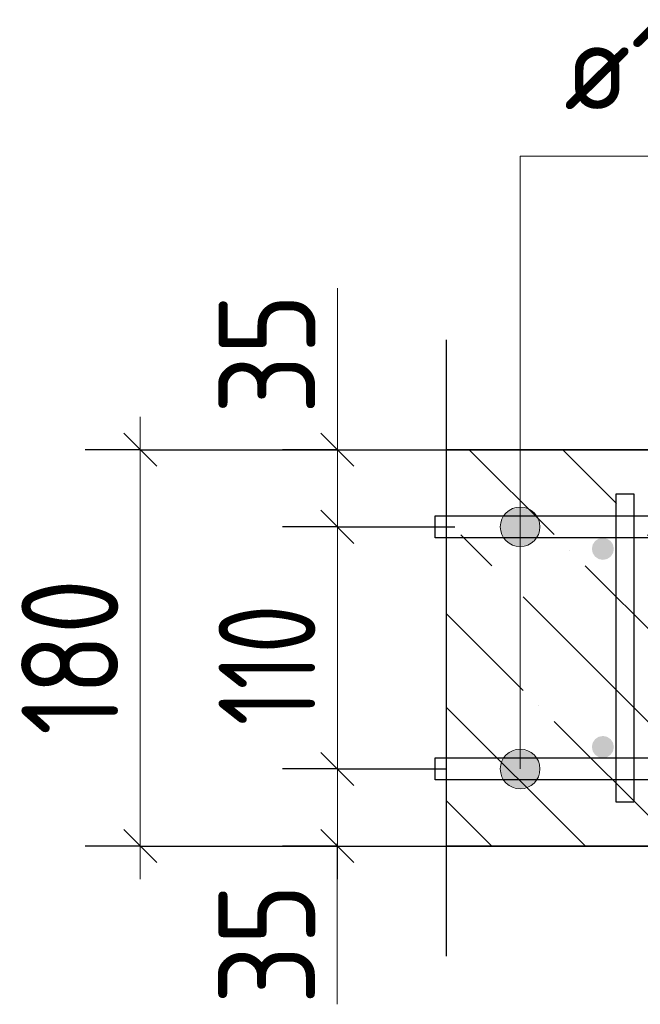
# Model space of a CAD drawing. Header units: millimetres. Extents: x -49773 to 2322955, y -3321 to 58485.
# Tile 308 of 580: x 1203225 to 1204635, y 31080 to 33316. Entities that reach past the tile are written whole.
import ezdxf

# ---------------------------------------------------------------- set-up
doc = ezdxf.new("R2010")
doc.units = ezdxf.units.MM
doc.linetypes.add('______11', pattern=[500, 400, -50, 0, -50])
doc.linetypes.add('______5', pattern=[1100, 800, -100, 100, -100])
for name, color, linetype, lineweight in [('Standard', 7, 'Continuous', 25), ('Арм.стержн. вертикальными 1', 22, 'Continuous', 35), ('Арм.стержн.горизонт. 1', 180, 'Continuous', 35), ('Размерная линия_ общее', 7, 'Continuous', 13)]:
    doc.layers.add(name, color=color, linetype=linetype, lineweight=lineweight)
doc.layers.add('Арм.стержн.Стяжки', color=7, linetype='Continuous', lineweight=35, true_color=0x501e0f)
doc.styles.add('ISOCPEUR', font='txt')

msp = doc.modelspace()

# ---------------------------------------------------------------- hatches: boundary and pattern name
at = {"layer": 'Арм.стержн. вертикальными 1', "linetype": 'Continuous', "lineweight": 50, "transparency": 33554687}
for points in [[(1204574.6, 32114), (1204572.7, 32123.6), (1204567.2, 32131.7), (1204559.1, 32137.1), (1204549.6, 32139), (1204540, 32137.1), (1204531.9, 32131.7), (1204526.5, 32123.6), (1204524.6, 32114), (1204526.5, 32104.4), (1204531.9, 32096.3), (1204540, 32090.9), (1204549.6, 32089), (1204559.1, 32090.9), (1204567.2, 32096.3), (1204572.7, 32104.4)], [(1204574.6, 31664), (1204572.7, 31673.6), (1204567.2, 31681.7), (1204559.1, 31687.1), (1204549.6, 31689), (1204540, 31687.1), (1204531.9, 31681.7), (1204526.5, 31673.6), (1204524.6, 31664), (1204526.5, 31654.4), (1204531.9, 31646.3), (1204540, 31640.9), (1204549.6, 31639), (1204559.1, 31640.9), (1204567.2, 31646.3), (1204572.7, 31654.4)]]:
    msp.add_hatch(color=4, dxfattribs=at).paths.add_polyline_path(points)
at = {"layer": 'Арм.стержн.горизонт. 1', "linetype": 'Continuous', "lineweight": 13, "transparency": 33554687}
for points in [[(1204339.1, 32202.7), (1204384.1, 32202.7), (1204361.6, 32209)], [(1204339.1, 32202.7), (1204384.1, 32202.7), (1204361.6, 32209)], [(1204339.1, 32202.7), (1204384.1, 32202.7), (1204361.6, 32209)], [(1204339.1, 32202.7), (1204384.1, 32202.7), (1204361.6, 32209)], [(1204339.1, 32202.7), (1204384.1, 32202.7), (1204361.6, 32209)], [(1204339.1, 32202.7), (1204384.1, 32202.7), (1204361.6, 32209)], [(1204339.1, 32202.7), (1204384.1, 32202.7), (1204361.6, 32209)], [(1204339.1, 32202.7), (1204384.1, 32202.7), (1204361.6, 32209)], [(1204339.1, 32202.7), (1204384.1, 32202.7), (1204361.6, 32209)], [(1204339.1, 32202.7), (1204384.1, 32202.7), (1204361.6, 32209)], [(1204339.1, 32202.7), (1204384.1, 32202.7), (1204361.6, 32209)], [(1204339.1, 32202.7), (1204384.1, 32202.7), (1204361.6, 32209)], [(1204339.1, 32202.7), (1204384.1, 32202.7), (1204361.6, 32209)], [(1204339.1, 32202.7), (1204384.1, 32202.7), (1204361.6, 32209)], [(1204400.3, 32186.5), (1204322.9, 32186.5), (1204316.6, 32164)], [(1204400.3, 32186.5), (1204316.6, 32164), (1204406.6, 32164)], [(1204400.3, 32186.5), (1204322.9, 32186.5), (1204316.6, 32164)], [(1204400.3, 32186.5), (1204316.6, 32164), (1204406.6, 32164)], [(1204400.3, 32186.5), (1204322.9, 32186.5), (1204316.6, 32164)], [(1204400.3, 32186.5), (1204316.6, 32164), (1204406.6, 32164)], [(1204400.3, 32186.5), (1204322.9, 32186.5), (1204316.6, 32164)], [(1204400.3, 32186.5), (1204316.6, 32164), (1204406.6, 32164)], [(1204400.3, 32186.5), (1204322.9, 32186.5), (1204316.6, 32164)], [(1204400.3, 32186.5), (1204316.6, 32164), (1204406.6, 32164)], [(1204400.3, 32186.5), (1204322.9, 32186.5), (1204316.6, 32164)], [(1204400.3, 32186.5), (1204316.6, 32164), (1204406.6, 32164)], [(1204400.3, 32186.5), (1204322.9, 32186.5), (1204316.6, 32164)], [(1204400.3, 32186.5), (1204316.6, 32164), (1204406.6, 32164)], [(1204400.3, 32186.5), (1204322.9, 32186.5), (1204316.6, 32164)], [(1204400.3, 32186.5), (1204316.6, 32164), (1204406.6, 32164)], [(1204400.3, 32186.5), (1204322.9, 32186.5), (1204316.6, 32164)], [(1204400.3, 32186.5), (1204316.6, 32164), (1204406.6, 32164)], [(1204400.3, 32186.5), (1204322.9, 32186.5), (1204316.6, 32164)], [(1204400.3, 32186.5), (1204316.6, 32164), (1204406.6, 32164)], [(1204400.3, 32186.5), (1204322.9, 32186.5), (1204316.6, 32164)], [(1204400.3, 32186.5), (1204316.6, 32164), (1204406.6, 32164)], [(1204400.3, 32186.5), (1204322.9, 32186.5), (1204316.6, 32164)], [(1204400.3, 32186.5), (1204316.6, 32164), (1204406.6, 32164)], [(1204400.3, 32186.5), (1204322.9, 32186.5), (1204316.6, 32164)], [(1204400.3, 32186.5), (1204316.6, 32164), (1204406.6, 32164)], [(1204400.3, 32186.5), (1204322.9, 32186.5), (1204316.6, 32164)], [(1204400.3, 32186.5), (1204316.6, 32164), (1204406.6, 32164)], [(1204384.1, 32202.7), (1204339.1, 32202.7), (1204322.9, 32186.5)], [(1204384.1, 32202.7), (1204322.9, 32186.5), (1204400.3, 32186.5)], [(1204384.1, 32202.7), (1204339.1, 32202.7), (1204322.9, 32186.5)], [(1204384.1, 32202.7), (1204322.9, 32186.5), (1204400.3, 32186.5)], [(1204384.1, 32202.7), (1204339.1, 32202.7), (1204322.9, 32186.5)], [(1204384.1, 32202.7), (1204322.9, 32186.5), (1204400.3, 32186.5)], [(1204384.1, 32202.7), (1204339.1, 32202.7), (1204322.9, 32186.5)], [(1204384.1, 32202.7), (1204322.9, 32186.5), (1204400.3, 32186.5)], [(1204384.1, 32202.7), (1204339.1, 32202.7), (1204322.9, 32186.5)], [(1204384.1, 32202.7), (1204322.9, 32186.5), (1204400.3, 32186.5)], [(1204384.1, 32202.7), (1204339.1, 32202.7), (1204322.9, 32186.5)], [(1204384.1, 32202.7), (1204322.9, 32186.5), (1204400.3, 32186.5)], [(1204384.1, 32202.7), (1204339.1, 32202.7), (1204322.9, 32186.5)], [(1204384.1, 32202.7), (1204322.9, 32186.5), (1204400.3, 32186.5)], [(1204384.1, 32202.7), (1204339.1, 32202.7), (1204322.9, 32186.5)], [(1204384.1, 32202.7), (1204322.9, 32186.5), (1204400.3, 32186.5)], [(1204384.1, 32202.7), (1204339.1, 32202.7), (1204322.9, 32186.5)], [(1204384.1, 32202.7), (1204322.9, 32186.5), (1204400.3, 32186.5)], [(1204384.1, 32202.7), (1204339.1, 32202.7), (1204322.9, 32186.5)], [(1204384.1, 32202.7), (1204322.9, 32186.5), (1204400.3, 32186.5)], [(1204384.1, 32202.7), (1204339.1, 32202.7), (1204322.9, 32186.5)], [(1204384.1, 32202.7), (1204322.9, 32186.5), (1204400.3, 32186.5)], [(1204384.1, 32202.7), (1204339.1, 32202.7), (1204322.9, 32186.5)], [(1204384.1, 32202.7), (1204322.9, 32186.5), (1204400.3, 32186.5)], [(1204384.1, 32202.7), (1204339.1, 32202.7), (1204322.9, 32186.5)], [(1204384.1, 32202.7), (1204322.9, 32186.5), (1204400.3, 32186.5)], [(1204384.1, 32202.7), (1204339.1, 32202.7), (1204322.9, 32186.5)], [(1204384.1, 32202.7), (1204322.9, 32186.5), (1204400.3, 32186.5)], [(1204406.6, 32164), (1204316.6, 32164), (1204322.9, 32141.5)], [(1204406.6, 32164), (1204316.6, 32164), (1204322.9, 32141.5)], [(1204406.6, 32164), (1204316.6, 32164), (1204322.9, 32141.5)], [(1204406.6, 32164), (1204316.6, 32164), (1204322.9, 32141.5)], [(1204406.6, 32164), (1204316.6, 32164), (1204322.9, 32141.5)], [(1204406.6, 32164), (1204316.6, 32164), (1204322.9, 32141.5)], [(1204406.6, 32164), (1204316.6, 32164), (1204322.9, 32141.5)], [(1204406.6, 32164), (1204316.6, 32164), (1204322.9, 32141.5)], [(1204406.6, 32164), (1204316.6, 32164), (1204322.9, 32141.5)], [(1204406.6, 32164), (1204316.6, 32164), (1204322.9, 32141.5)], [(1204406.6, 32164), (1204316.6, 32164), (1204322.9, 32141.5)], [(1204406.6, 32164), (1204316.6, 32164), (1204322.9, 32141.5)], [(1204406.6, 32164), (1204316.6, 32164), (1204322.9, 32141.5)], [(1204406.6, 32164), (1204316.6, 32164), (1204322.9, 32141.5)], [(1204406.6, 32164), (1204322.9, 32141.5), (1204400.3, 32141.5)], [(1204406.6, 32164), (1204322.9, 32141.5), (1204400.3, 32141.5)], [(1204406.6, 32164), (1204322.9, 32141.5), (1204400.3, 32141.5)], [(1204406.6, 32164), (1204322.9, 32141.5), (1204400.3, 32141.5)], [(1204406.6, 32164), (1204322.9, 32141.5), (1204400.3, 32141.5)], [(1204406.6, 32164), (1204322.9, 32141.5), (1204400.3, 32141.5)], [(1204406.6, 32164), (1204322.9, 32141.5), (1204400.3, 32141.5)], [(1204406.6, 32164), (1204322.9, 32141.5), (1204400.3, 32141.5)], [(1204406.6, 32164), (1204322.9, 32141.5), (1204400.3, 32141.5)], [(1204406.6, 32164), (1204322.9, 32141.5), (1204400.3, 32141.5)], [(1204406.6, 32164), (1204322.9, 32141.5), (1204400.3, 32141.5)], [(1204406.6, 32164), (1204322.9, 32141.5), (1204400.3, 32141.5)], [(1204406.6, 32164), (1204322.9, 32141.5), (1204400.3, 32141.5)], [(1204406.6, 32164), (1204322.9, 32141.5), (1204400.3, 32141.5)], [(1204400.3, 32141.5), (1204322.9, 32141.5), (1204339.1, 32125.3)], [(1204400.3, 32141.5), (1204322.9, 32141.5), (1204339.1, 32125.3)], [(1204400.3, 32141.5), (1204322.9, 32141.5), (1204339.1, 32125.3)], [(1204400.3, 32141.5), (1204322.9, 32141.5), (1204339.1, 32125.3)], [(1204400.3, 32141.5), (1204322.9, 32141.5), (1204339.1, 32125.3)], [(1204400.3, 32141.5), (1204322.9, 32141.5), (1204339.1, 32125.3)], [(1204400.3, 32141.5), (1204322.9, 32141.5), (1204339.1, 32125.3)], [(1204400.3, 32141.5), (1204322.9, 32141.5), (1204339.1, 32125.3)], [(1204400.3, 32141.5), (1204322.9, 32141.5), (1204339.1, 32125.3)], [(1204400.3, 32141.5), (1204322.9, 32141.5), (1204339.1, 32125.3)], [(1204400.3, 32141.5), (1204322.9, 32141.5), (1204339.1, 32125.3)], [(1204400.3, 32141.5), (1204322.9, 32141.5), (1204339.1, 32125.3)], [(1204400.3, 32141.5), (1204322.9, 32141.5), (1204339.1, 32125.3)], [(1204400.3, 32141.5), (1204322.9, 32141.5), (1204339.1, 32125.3)], [(1204400.3, 32141.5), (1204339.1, 32125.3), (1204384.1, 32125.3)], [(1204400.3, 32141.5), (1204339.1, 32125.3), (1204384.1, 32125.3)], [(1204400.3, 32141.5), (1204339.1, 32125.3), (1204384.1, 32125.3)], [(1204400.3, 32141.5), (1204339.1, 32125.3), (1204384.1, 32125.3)], [(1204400.3, 32141.5), (1204339.1, 32125.3), (1204384.1, 32125.3)], [(1204400.3, 32141.5), (1204339.1, 32125.3), (1204384.1, 32125.3)], [(1204400.3, 32141.5), (1204339.1, 32125.3), (1204384.1, 32125.3)], [(1204400.3, 32141.5), (1204339.1, 32125.3), (1204384.1, 32125.3)], [(1204400.3, 32141.5), (1204339.1, 32125.3), (1204384.1, 32125.3)], [(1204400.3, 32141.5), (1204339.1, 32125.3), (1204384.1, 32125.3)], [(1204400.3, 32141.5), (1204339.1, 32125.3), (1204384.1, 32125.3)], [(1204400.3, 32141.5), (1204339.1, 32125.3), (1204384.1, 32125.3)], [(1204400.3, 32141.5), (1204339.1, 32125.3), (1204384.1, 32125.3)], [(1204400.3, 32141.5), (1204339.1, 32125.3), (1204384.1, 32125.3)], [(1204384.1, 32125.3), (1204339.1, 32125.3), (1204361.6, 32119)], [(1204384.1, 32125.3), (1204339.1, 32125.3), (1204361.6, 32119)], [(1204384.1, 32125.3), (1204339.1, 32125.3), (1204361.6, 32119)], [(1204384.1, 32125.3), (1204339.1, 32125.3), (1204361.6, 32119)], [(1204384.1, 32125.3), (1204339.1, 32125.3), (1204361.6, 32119)], [(1204384.1, 32125.3), (1204339.1, 32125.3), (1204361.6, 32119)], [(1204384.1, 32125.3), (1204339.1, 32125.3), (1204361.6, 32119)], [(1204384.1, 32125.3), (1204339.1, 32125.3), (1204361.6, 32119)], [(1204384.1, 32125.3), (1204339.1, 32125.3), (1204361.6, 32119)], [(1204384.1, 32125.3), (1204339.1, 32125.3), (1204361.6, 32119)], [(1204384.1, 32125.3), (1204339.1, 32125.3), (1204361.6, 32119)], [(1204384.1, 32125.3), (1204339.1, 32125.3), (1204361.6, 32119)], [(1204384.1, 32125.3), (1204339.1, 32125.3), (1204361.6, 32119)], [(1204384.1, 32125.3), (1204339.1, 32125.3), (1204361.6, 32119)], [(1204384.1, 31652.7), (1204339.1, 31652.7), (1204322.9, 31636.5)], [(1204384.1, 31652.7), (1204322.9, 31636.5), (1204400.3, 31636.5)], [(1204384.1, 31652.7), (1204339.1, 31652.7), (1204322.9, 31636.5)], [(1204384.1, 31652.7), (1204322.9, 31636.5), (1204400.3, 31636.5)], [(1204384.1, 31652.7), (1204339.1, 31652.7), (1204322.9, 31636.5)], [(1204384.1, 31652.7), (1204322.9, 31636.5), (1204400.3, 31636.5)], [(1204384.1, 31652.7), (1204339.1, 31652.7), (1204322.9, 31636.5)], [(1204384.1, 31652.7), (1204322.9, 31636.5), (1204400.3, 31636.5)], [(1204384.1, 31652.7), (1204339.1, 31652.7), (1204322.9, 31636.5)], [(1204384.1, 31652.7), (1204322.9, 31636.5), (1204400.3, 31636.5)], [(1204384.1, 31652.7), (1204339.1, 31652.7), (1204322.9, 31636.5)], [(1204384.1, 31652.7), (1204322.9, 31636.5), (1204400.3, 31636.5)], [(1204384.1, 31652.7), (1204339.1, 31652.7), (1204322.9, 31636.5)], [(1204384.1, 31652.7), (1204322.9, 31636.5), (1204400.3, 31636.5)], [(1204384.1, 31652.7), (1204339.1, 31652.7), (1204322.9, 31636.5)], [(1204384.1, 31652.7), (1204322.9, 31636.5), (1204400.3, 31636.5)], [(1204384.1, 31652.7), (1204339.1, 31652.7), (1204322.9, 31636.5)], [(1204384.1, 31652.7), (1204322.9, 31636.5), (1204400.3, 31636.5)], [(1204384.1, 31652.7), (1204339.1, 31652.7), (1204322.9, 31636.5)], [(1204384.1, 31652.7), (1204322.9, 31636.5), (1204400.3, 31636.5)], [(1204384.1, 31652.7), (1204339.1, 31652.7), (1204322.9, 31636.5)], [(1204384.1, 31652.7), (1204322.9, 31636.5), (1204400.3, 31636.5)], [(1204384.1, 31652.7), (1204339.1, 31652.7), (1204322.9, 31636.5)], [(1204384.1, 31652.7), (1204322.9, 31636.5), (1204400.3, 31636.5)], [(1204384.1, 31652.7), (1204339.1, 31652.7), (1204322.9, 31636.5)], [(1204384.1, 31652.7), (1204322.9, 31636.5), (1204400.3, 31636.5)], [(1204384.1, 31652.7), (1204339.1, 31652.7), (1204322.9, 31636.5)], [(1204384.1, 31652.7), (1204322.9, 31636.5), (1204400.3, 31636.5)], [(1204339.1, 31652.7), (1204384.1, 31652.7), (1204361.6, 31659)], [(1204339.1, 31652.7), (1204384.1, 31652.7), (1204361.6, 31659)], [(1204339.1, 31652.7), (1204384.1, 31652.7), (1204361.6, 31659)], [(1204339.1, 31652.7), (1204384.1, 31652.7), (1204361.6, 31659)], [(1204339.1, 31652.7), (1204384.1, 31652.7), (1204361.6, 31659)], [(1204339.1, 31652.7), (1204384.1, 31652.7), (1204361.6, 31659)], [(1204339.1, 31652.7), (1204384.1, 31652.7), (1204361.6, 31659)], [(1204339.1, 31652.7), (1204384.1, 31652.7), (1204361.6, 31659)], [(1204339.1, 31652.7), (1204384.1, 31652.7), (1204361.6, 31659)], [(1204339.1, 31652.7), (1204384.1, 31652.7), (1204361.6, 31659)], [(1204339.1, 31652.7), (1204384.1, 31652.7), (1204361.6, 31659)], [(1204339.1, 31652.7), (1204384.1, 31652.7), (1204361.6, 31659)], [(1204339.1, 31652.7), (1204384.1, 31652.7), (1204361.6, 31659)], [(1204339.1, 31652.7), (1204384.1, 31652.7), (1204361.6, 31659)], [(1204400.3, 31636.5), (1204322.9, 31636.5), (1204316.6, 31614)], [(1204400.3, 31636.5), (1204316.6, 31614), (1204406.6, 31614)], [(1204400.3, 31636.5), (1204322.9, 31636.5), (1204316.6, 31614)], [(1204400.3, 31636.5), (1204316.6, 31614), (1204406.6, 31614)], [(1204400.3, 31636.5), (1204322.9, 31636.5), (1204316.6, 31614)], [(1204400.3, 31636.5), (1204316.6, 31614), (1204406.6, 31614)], [(1204400.3, 31636.5), (1204322.9, 31636.5), (1204316.6, 31614)], [(1204400.3, 31636.5), (1204316.6, 31614), (1204406.6, 31614)], [(1204400.3, 31636.5), (1204322.9, 31636.5), (1204316.6, 31614)], [(1204400.3, 31636.5), (1204316.6, 31614), (1204406.6, 31614)], [(1204400.3, 31636.5), (1204322.9, 31636.5), (1204316.6, 31614)], [(1204400.3, 31636.5), (1204316.6, 31614), (1204406.6, 31614)], [(1204400.3, 31636.5), (1204322.9, 31636.5), (1204316.6, 31614)], [(1204400.3, 31636.5), (1204316.6, 31614), (1204406.6, 31614)], [(1204400.3, 31636.5), (1204322.9, 31636.5), (1204316.6, 31614)], [(1204400.3, 31636.5), (1204316.6, 31614), (1204406.6, 31614)], [(1204400.3, 31636.5), (1204322.9, 31636.5), (1204316.6, 31614)], [(1204400.3, 31636.5), (1204316.6, 31614), (1204406.6, 31614)], [(1204400.3, 31636.5), (1204322.9, 31636.5), (1204316.6, 31614)], [(1204400.3, 31636.5), (1204316.6, 31614), (1204406.6, 31614)], [(1204400.3, 31636.5), (1204322.9, 31636.5), (1204316.6, 31614)], [(1204400.3, 31636.5), (1204316.6, 31614), (1204406.6, 31614)], [(1204400.3, 31636.5), (1204322.9, 31636.5), (1204316.6, 31614)], [(1204400.3, 31636.5), (1204316.6, 31614), (1204406.6, 31614)], [(1204400.3, 31636.5), (1204322.9, 31636.5), (1204316.6, 31614)], [(1204400.3, 31636.5), (1204316.6, 31614), (1204406.6, 31614)], [(1204400.3, 31636.5), (1204322.9, 31636.5), (1204316.6, 31614)], [(1204400.3, 31636.5), (1204316.6, 31614), (1204406.6, 31614)], [(1204406.6, 31614), (1204316.6, 31614), (1204322.9, 31591.5)], [(1204406.6, 31614), (1204316.6, 31614), (1204322.9, 31591.5)], [(1204406.6, 31614), (1204316.6, 31614), (1204322.9, 31591.5)], [(1204406.6, 31614), (1204316.6, 31614), (1204322.9, 31591.5)], [(1204406.6, 31614), (1204316.6, 31614), (1204322.9, 31591.5)], [(1204406.6, 31614), (1204316.6, 31614), (1204322.9, 31591.5)], [(1204406.6, 31614), (1204316.6, 31614), (1204322.9, 31591.5)], [(1204406.6, 31614), (1204316.6, 31614), (1204322.9, 31591.5)], [(1204406.6, 31614), (1204316.6, 31614), (1204322.9, 31591.5)], [(1204406.6, 31614), (1204316.6, 31614), (1204322.9, 31591.5)], [(1204406.6, 31614), (1204316.6, 31614), (1204322.9, 31591.5)], [(1204406.6, 31614), (1204316.6, 31614), (1204322.9, 31591.5)], [(1204406.6, 31614), (1204316.6, 31614), (1204322.9, 31591.5)], [(1204406.6, 31614), (1204316.6, 31614), (1204322.9, 31591.5)], [(1204406.6, 31614), (1204322.9, 31591.5), (1204400.3, 31591.5)], [(1204406.6, 31614), (1204322.9, 31591.5), (1204400.3, 31591.5)], [(1204406.6, 31614), (1204322.9, 31591.5), (1204400.3, 31591.5)], [(1204406.6, 31614), (1204322.9, 31591.5), (1204400.3, 31591.5)], [(1204406.6, 31614), (1204322.9, 31591.5), (1204400.3, 31591.5)], [(1204406.6, 31614), (1204322.9, 31591.5), (1204400.3, 31591.5)], [(1204406.6, 31614), (1204322.9, 31591.5), (1204400.3, 31591.5)], [(1204406.6, 31614), (1204322.9, 31591.5), (1204400.3, 31591.5)], [(1204406.6, 31614), (1204322.9, 31591.5), (1204400.3, 31591.5)], [(1204406.6, 31614), (1204322.9, 31591.5), (1204400.3, 31591.5)], [(1204406.6, 31614), (1204322.9, 31591.5), (1204400.3, 31591.5)], [(1204406.6, 31614), (1204322.9, 31591.5), (1204400.3, 31591.5)], [(1204406.6, 31614), (1204322.9, 31591.5), (1204400.3, 31591.5)], [(1204406.6, 31614), (1204322.9, 31591.5), (1204400.3, 31591.5)], [(1204400.3, 31591.5), (1204322.9, 31591.5), (1204339.1, 31575.3)], [(1204400.3, 31591.5), (1204322.9, 31591.5), (1204339.1, 31575.3)], [(1204400.3, 31591.5), (1204322.9, 31591.5), (1204339.1, 31575.3)], [(1204400.3, 31591.5), (1204322.9, 31591.5), (1204339.1, 31575.3)], [(1204400.3, 31591.5), (1204322.9, 31591.5), (1204339.1, 31575.3)], [(1204400.3, 31591.5), (1204322.9, 31591.5), (1204339.1, 31575.3)], [(1204400.3, 31591.5), (1204322.9, 31591.5), (1204339.1, 31575.3)], [(1204400.3, 31591.5), (1204322.9, 31591.5), (1204339.1, 31575.3)], [(1204400.3, 31591.5), (1204322.9, 31591.5), (1204339.1, 31575.3)], [(1204400.3, 31591.5), (1204322.9, 31591.5), (1204339.1, 31575.3)], [(1204400.3, 31591.5), (1204322.9, 31591.5), (1204339.1, 31575.3)], [(1204400.3, 31591.5), (1204322.9, 31591.5), (1204339.1, 31575.3)], [(1204400.3, 31591.5), (1204322.9, 31591.5), (1204339.1, 31575.3)], [(1204400.3, 31591.5), (1204322.9, 31591.5), (1204339.1, 31575.3)], [(1204400.3, 31591.5), (1204339.1, 31575.3), (1204384.1, 31575.3)], [(1204400.3, 31591.5), (1204339.1, 31575.3), (1204384.1, 31575.3)], [(1204400.3, 31591.5), (1204339.1, 31575.3), (1204384.1, 31575.3)], [(1204400.3, 31591.5), (1204339.1, 31575.3), (1204384.1, 31575.3)], [(1204400.3, 31591.5), (1204339.1, 31575.3), (1204384.1, 31575.3)], [(1204400.3, 31591.5), (1204339.1, 31575.3), (1204384.1, 31575.3)], [(1204400.3, 31591.5), (1204339.1, 31575.3), (1204384.1, 31575.3)], [(1204400.3, 31591.5), (1204339.1, 31575.3), (1204384.1, 31575.3)], [(1204400.3, 31591.5), (1204339.1, 31575.3), (1204384.1, 31575.3)], [(1204400.3, 31591.5), (1204339.1, 31575.3), (1204384.1, 31575.3)], [(1204400.3, 31591.5), (1204339.1, 31575.3), (1204384.1, 31575.3)], [(1204400.3, 31591.5), (1204339.1, 31575.3), (1204384.1, 31575.3)], [(1204400.3, 31591.5), (1204339.1, 31575.3), (1204384.1, 31575.3)], [(1204400.3, 31591.5), (1204339.1, 31575.3), (1204384.1, 31575.3)], [(1204384.1, 31575.3), (1204339.1, 31575.3), (1204361.6, 31569)], [(1204384.1, 31575.3), (1204339.1, 31575.3), (1204361.6, 31569)], [(1204384.1, 31575.3), (1204339.1, 31575.3), (1204361.6, 31569)], [(1204384.1, 31575.3), (1204339.1, 31575.3), (1204361.6, 31569)], [(1204384.1, 31575.3), (1204339.1, 31575.3), (1204361.6, 31569)], [(1204384.1, 31575.3), (1204339.1, 31575.3), (1204361.6, 31569)], [(1204384.1, 31575.3), (1204339.1, 31575.3), (1204361.6, 31569)], [(1204384.1, 31575.3), (1204339.1, 31575.3), (1204361.6, 31569)], [(1204384.1, 31575.3), (1204339.1, 31575.3), (1204361.6, 31569)], [(1204384.1, 31575.3), (1204339.1, 31575.3), (1204361.6, 31569)], [(1204384.1, 31575.3), (1204339.1, 31575.3), (1204361.6, 31569)], [(1204384.1, 31575.3), (1204339.1, 31575.3), (1204361.6, 31569)], [(1204384.1, 31575.3), (1204339.1, 31575.3), (1204361.6, 31569)], [(1204384.1, 31575.3), (1204339.1, 31575.3), (1204361.6, 31569)]]:
    msp.add_hatch(color=7, dxfattribs=at).paths.add_polyline_path(points)

# ---------------------------------------------------------------- linework, layer by layer
at = {"layer": 'Standard', "color": 7, "linetype": 'Continuous', "lineweight": 25, "transparency": 33554687}
msp.add_line((1204194.1, 32589), (1204194.1, 31189), dxfattribs=at)
at = {"layer": 'Standard', "color": 7, "linetype": 'Continuous', "lineweight": 35, "transparency": 33554687}
for p, q in [((1207249.6, 32339), (1204194.1, 32339)), ((1204194.1, 31439), (1207249.6, 31439))]:
    msp.add_line(p, q, dxfattribs=at)
at = {"layer": 'Standard', "color": 253, "linetype": '______11', "lineweight": 35, "true_color": 0xababab, "transparency": 33554687}
for p, q in [((1205146.2, 31439), (1204246.2, 32339)), ((1204721.9, 31439), (1204194.1, 31966.8)), ((1204297.6, 31439), (1204194.1, 31542.5))]:
    msp.add_line(p, q, dxfattribs=at)
at = {"layer": 'Standard', "color": 253, "linetype": '______5', "lineweight": 35, "true_color": 0xababab, "transparency": 33554687}
for p, q in [((1205358.3, 31439), (1204458.3, 32339)), ((1204934, 31439), (1204194.1, 32178.9)), ((1204509.8, 31439), (1204194.1, 31754.7))]:
    msp.add_line(p, q, dxfattribs=at)
at = {"layer": 'Арм.стержн.горизонт. 1', "color": 7, "linetype": 'Continuous', "lineweight": 13, "transparency": 33554687}
for p, q in [((1204361.6, 33005.7), (1205801.6, 33005.7)), ((1204361.6, 33005.7), (1204361.6, 31614)), ((1204361.6, 33005.7), (1204361.6, 31614)), ((1204361.6, 33005.7), (1204361.6, 31614)), ((1204361.6, 33005.7), (1204361.6, 31614)), ((1204361.6, 33005.7), (1204361.6, 31614)), ((1204361.6, 33005.7), (1204361.6, 31614)), ((1204361.6, 33005.7), (1204361.6, 31614)), ((1204361.6, 33005.7), (1204361.6, 31614)), ((1204361.6, 33005.7), (1204361.6, 31614)), ((1204361.6, 33005.7), (1204361.6, 31614)), ((1204361.6, 33005.7), (1204361.6, 31614)), ((1204361.6, 33005.7), (1204361.6, 31614)), ((1204361.6, 33005.7), (1204361.6, 31614)), ((1204361.6, 33005.7), (1204361.6, 31614)), ((1204361.6, 33005.7), (1204361.6, 32164)), ((1204361.6, 33005.7), (1204361.6, 32164)), ((1204361.6, 33005.7), (1204361.6, 32164)), ((1204361.6, 33005.7), (1204361.6, 32164)), ((1204361.6, 33005.7), (1204361.6, 32164)), ((1204361.6, 33005.7), (1204361.6, 32164)), ((1204361.6, 33005.7), (1204361.6, 32164)), ((1204361.6, 33005.7), (1204361.6, 32164)), ((1204361.6, 33005.7), (1204361.6, 32164)), ((1204361.6, 33005.7), (1204361.6, 32164)), ((1204361.6, 33005.7), (1204361.6, 32164)), ((1204361.6, 33005.7), (1204361.6, 32164)), ((1204361.6, 33005.7), (1204361.6, 32164)), ((1204361.6, 33005.7), (1204361.6, 32164)), ((1204361.6, 32209), (1204361.6, 32209)), ((1204361.6, 32209), (1204361.6, 32209)), ((1204361.6, 32209), (1204361.6, 32209)), ((1204361.6, 32209), (1204361.6, 32209)), ((1204361.6, 32209), (1204361.6, 32209)), ((1204361.6, 32209), (1204361.6, 32209)), ((1204361.6, 32209), (1204361.6, 32209)), ((1204361.6, 32209), (1204361.6, 32209)), ((1204361.6, 32209), (1204361.6, 32209)), ((1204361.6, 32209), (1204361.6, 32209)), ((1204361.6, 32209), (1204361.6, 32209)), ((1204361.6, 32209), (1204361.6, 32209)), ((1204361.6, 32209), (1204361.6, 32209)), ((1204361.6, 32209), (1204361.6, 32209)), ((1204316.6, 32164), (1204316.6, 32164)), ((1204316.6, 32164), (1204316.6, 32164)), ((1204316.6, 32164), (1204316.6, 32164)), ((1204316.6, 32164), (1204316.6, 32164)), ((1204316.6, 32164), (1204316.6, 32164)), ((1204316.6, 32164), (1204316.6, 32164)), ((1204316.6, 32164), (1204316.6, 32164)), ((1204316.6, 32164), (1204316.6, 32164)), ((1204316.6, 32164), (1204316.6, 32164)), ((1204316.6, 32164), (1204316.6, 32164)), ((1204316.6, 32164), (1204316.6, 32164)), ((1204316.6, 32164), (1204316.6, 32164)), ((1204316.6, 32164), (1204316.6, 32164)), ((1204316.6, 32164), (1204316.6, 32164)), ((1204406.6, 32164), (1204406.6, 32164)), ((1204406.6, 32164), (1204406.6, 32164)), ((1204406.6, 32164), (1204406.6, 32164)), ((1204406.6, 32164), (1204406.6, 32164)), ((1204406.6, 32164), (1204406.6, 32164)), ((1204406.6, 32164), (1204406.6, 32164)), ((1204406.6, 32164), (1204406.6, 32164)), ((1204406.6, 32164), (1204406.6, 32164)), ((1204406.6, 32164), (1204406.6, 32164)), ((1204406.6, 32164), (1204406.6, 32164)), ((1204406.6, 32164), (1204406.6, 32164)), ((1204406.6, 32164), (1204406.6, 32164)), ((1204406.6, 32164), (1204406.6, 32164)), ((1204406.6, 32164), (1204406.6, 32164)), ((1204361.6, 32119), (1204361.6, 32119)), ((1204361.6, 32119), (1204361.6, 32119)), ((1204361.6, 32119), (1204361.6, 32119)), ((1204361.6, 32119), (1204361.6, 32119)), ((1204361.6, 32119), (1204361.6, 32119)), ((1204361.6, 32119), (1204361.6, 32119)), ((1204361.6, 32119), (1204361.6, 32119)), ((1204361.6, 32119), (1204361.6, 32119)), ((1204361.6, 32119), (1204361.6, 32119)), ((1204361.6, 32119), (1204361.6, 32119)), ((1204361.6, 32119), (1204361.6, 32119)), ((1204361.6, 32119), (1204361.6, 32119)), ((1204361.6, 32119), (1204361.6, 32119)), ((1204361.6, 32119), (1204361.6, 32119)), ((1204361.6, 31659), (1204361.6, 31659)), ((1204361.6, 31659), (1204361.6, 31659)), ((1204361.6, 31659), (1204361.6, 31659)), ((1204361.6, 31659), (1204361.6, 31659)), ((1204361.6, 31659), (1204361.6, 31659)), ((1204361.6, 31659), (1204361.6, 31659)), ((1204361.6, 31659), (1204361.6, 31659)), ((1204361.6, 31659), (1204361.6, 31659)), ((1204361.6, 31659), (1204361.6, 31659)), ((1204361.6, 31659), (1204361.6, 31659)), ((1204361.6, 31659), (1204361.6, 31659)), ((1204361.6, 31659), (1204361.6, 31659)), ((1204361.6, 31659), (1204361.6, 31659)), ((1204361.6, 31659), (1204361.6, 31659)), ((1204316.6, 31614), (1204316.6, 31614)), ((1204316.6, 31614), (1204316.6, 31614)), ((1204316.6, 31614), (1204316.6, 31614)), ((1204316.6, 31614), (1204316.6, 31614)), ((1204316.6, 31614), (1204316.6, 31614)), ((1204316.6, 31614), (1204316.6, 31614)), ((1204316.6, 31614), (1204316.6, 31614)), ((1204316.6, 31614), (1204316.6, 31614)), ((1204316.6, 31614), (1204316.6, 31614)), ((1204316.6, 31614), (1204316.6, 31614)), ((1204316.6, 31614), (1204316.6, 31614)), ((1204316.6, 31614), (1204316.6, 31614)), ((1204316.6, 31614), (1204316.6, 31614)), ((1204316.6, 31614), (1204316.6, 31614)), ((1204406.6, 31614), (1204406.6, 31614)), ((1204406.6, 31614), (1204406.6, 31614)), ((1204406.6, 31614), (1204406.6, 31614)), ((1204406.6, 31614), (1204406.6, 31614)), ((1204406.6, 31614), (1204406.6, 31614)), ((1204406.6, 31614), (1204406.6, 31614)), ((1204406.6, 31614), (1204406.6, 31614)), ((1204406.6, 31614), (1204406.6, 31614)), ((1204406.6, 31614), (1204406.6, 31614)), ((1204406.6, 31614), (1204406.6, 31614)), ((1204406.6, 31614), (1204406.6, 31614)), ((1204406.6, 31614), (1204406.6, 31614)), ((1204406.6, 31614), (1204406.6, 31614)), ((1204406.6, 31614), (1204406.6, 31614)), ((1204361.6, 31569), (1204361.6, 31569)), ((1204361.6, 31569), (1204361.6, 31569)), ((1204361.6, 31569), (1204361.6, 31569)), ((1204361.6, 31569), (1204361.6, 31569)), ((1204361.6, 31569), (1204361.6, 31569)), ((1204361.6, 31569), (1204361.6, 31569)), ((1204361.6, 31569), (1204361.6, 31569)), ((1204361.6, 31569), (1204361.6, 31569)), ((1204361.6, 31569), (1204361.6, 31569)), ((1204361.6, 31569), (1204361.6, 31569)), ((1204361.6, 31569), (1204361.6, 31569)), ((1204361.6, 31569), (1204361.6, 31569)), ((1204361.6, 31569), (1204361.6, 31569)), ((1204361.6, 31569), (1204361.6, 31569))]:
    msp.add_line(p, q, dxfattribs=at)
at = {"layer": 'Арм.стержн.горизонт. 1', "color": 4, "linetype": 'Continuous', "lineweight": 25, "transparency": 33554687}
for points in [[(1204169.1, 32189), (1207099.6, 32189), (1207099.6, 32139), (1204169.1, 32139), (1204169.1, 32189)], [(1204169.1, 32189), (1207099.6, 32189), (1207099.6, 32139), (1204169.1, 32139), (1204169.1, 32189)], [(1204169.1, 32189), (1207099.6, 32189), (1207099.6, 32139), (1204169.1, 32139), (1204169.1, 32189)], [(1204169.1, 32189), (1207099.6, 32189), (1207099.6, 32139), (1204169.1, 32139), (1204169.1, 32189)], [(1204169.1, 32189), (1207099.6, 32189), (1207099.6, 32139), (1204169.1, 32139), (1204169.1, 32189)], [(1204169.1, 32189), (1207099.6, 32189), (1207099.6, 32139), (1204169.1, 32139), (1204169.1, 32189)], [(1204169.1, 32189), (1207099.6, 32189), (1207099.6, 32139), (1204169.1, 32139), (1204169.1, 32189)], [(1204169.1, 32189), (1207099.6, 32189), (1207099.6, 32139), (1204169.1, 32139), (1204169.1, 32189)], [(1204169.1, 32189), (1207099.6, 32189), (1207099.6, 32139), (1204169.1, 32139), (1204169.1, 32189)], [(1204169.1, 32189), (1207099.6, 32189), (1207099.6, 32139), (1204169.1, 32139), (1204169.1, 32189)], [(1204169.1, 32189), (1207099.6, 32189), (1207099.6, 32139), (1204169.1, 32139), (1204169.1, 32189)], [(1204169.1, 32189), (1207099.6, 32189), (1207099.6, 32139), (1204169.1, 32139), (1204169.1, 32189)], [(1204169.1, 32189), (1207099.6, 32189), (1207099.6, 32139), (1204169.1, 32139), (1204169.1, 32189)], [(1204169.1, 32189), (1207099.6, 32189), (1207099.6, 32139), (1204169.1, 32139), (1204169.1, 32189)], [(1204169.1, 31639), (1207099.6, 31639), (1207099.6, 31589), (1204169.1, 31589), (1204169.1, 31639)], [(1204169.1, 31639), (1207099.6, 31639), (1207099.6, 31589), (1204169.1, 31589), (1204169.1, 31639)], [(1204169.1, 31639), (1207099.6, 31639), (1207099.6, 31589), (1204169.1, 31589), (1204169.1, 31639)], [(1204169.1, 31639), (1207099.6, 31639), (1207099.6, 31589), (1204169.1, 31589), (1204169.1, 31639)], [(1204169.1, 31639), (1207099.6, 31639), (1207099.6, 31589), (1204169.1, 31589), (1204169.1, 31639)], [(1204169.1, 31639), (1207099.6, 31639), (1207099.6, 31589), (1204169.1, 31589), (1204169.1, 31639)], [(1204169.1, 31639), (1207099.6, 31639), (1207099.6, 31589), (1204169.1, 31589), (1204169.1, 31639)], [(1204169.1, 31639), (1207099.6, 31639), (1207099.6, 31589), (1204169.1, 31589), (1204169.1, 31639)], [(1204169.1, 31639), (1207099.6, 31639), (1207099.6, 31589), (1204169.1, 31589), (1204169.1, 31639)], [(1204169.1, 31639), (1207099.6, 31639), (1207099.6, 31589), (1204169.1, 31589), (1204169.1, 31639)], [(1204169.1, 31639), (1207099.6, 31639), (1207099.6, 31589), (1204169.1, 31589), (1204169.1, 31639)], [(1204169.1, 31639), (1207099.6, 31639), (1207099.6, 31589), (1204169.1, 31589), (1204169.1, 31639)], [(1204169.1, 31639), (1207099.6, 31639), (1207099.6, 31589), (1204169.1, 31589), (1204169.1, 31639)], [(1204169.1, 31639), (1207099.6, 31639), (1207099.6, 31589), (1204169.1, 31589), (1204169.1, 31639)]]:
    msp.add_lwpolyline(points, dxfattribs=at)
at = {"layer": 'Арм.стержн.горизонт. 1', "color": 7, "linetype": 'Continuous', "lineweight": 13, "transparency": 33554687}
for centre in [(1204361.6, 32164), (1204361.6, 32164), (1204361.6, 32164), (1204361.6, 32164), (1204361.6, 32164), (1204361.6, 32164), (1204361.6, 32164), (1204361.6, 32164), (1204361.6, 32164), (1204361.6, 32164), (1204361.6, 32164), (1204361.6, 32164), (1204361.6, 32164), (1204361.6, 32164), (1204361.6, 31614), (1204361.6, 31614), (1204361.6, 31614), (1204361.6, 31614), (1204361.6, 31614), (1204361.6, 31614), (1204361.6, 31614), (1204361.6, 31614), (1204361.6, 31614), (1204361.6, 31614), (1204361.6, 31614), (1204361.6, 31614), (1204361.6, 31614), (1204361.6, 31614)]:
    msp.add_circle(centre, 45, dxfattribs=at)
at = {"layer": 'Арм.стержн.Стяжки', "color": 40, "linetype": 'Continuous', "lineweight": 25, "transparency": 33554687}
msp.add_lwpolyline([(1204579.6, 31539), (1204579.6, 32239), (1204619.6, 32239), (1204619.6, 31539), (1204579.6, 31539)], dxfattribs=at)
msp.add_lwpolyline([(1204579.6, 31539), (1204579.6, 32239), (1204619.6, 32239), (1204619.6, 31539), (1204579.6, 31539)], dxfattribs=at)
msp.add_lwpolyline([(1204579.6, 31539), (1204579.6, 32239), (1204619.6, 32239), (1204619.6, 31539), (1204579.6, 31539)], dxfattribs=at)
msp.add_lwpolyline([(1204579.6, 31539), (1204579.6, 32239), (1204619.6, 32239), (1204619.6, 31539), (1204579.6, 31539)], dxfattribs=at)
msp.add_lwpolyline([(1204579.6, 31539), (1204579.6, 32239), (1204619.6, 32239), (1204619.6, 31539), (1204579.6, 31539)], dxfattribs=at)
msp.add_lwpolyline([(1204579.6, 31539), (1204579.6, 32239), (1204619.6, 32239), (1204619.6, 31539), (1204579.6, 31539)], dxfattribs=at)
msp.add_lwpolyline([(1204579.6, 31539), (1204579.6, 32239), (1204619.6, 32239), (1204619.6, 31539), (1204579.6, 31539)], dxfattribs=at)
at = {"layer": 'Размерная линия_ общее', "color": 7, "linetype": 'Continuous', "lineweight": 13, "transparency": 33554687}
for p, q in [((1203946.9, 32419.9), (1203946.9, 32705.9)), ((1203499.3, 32339), (1203499.3, 32414)), ((1203946.8, 32251.5), (1203946.9, 32419.9)), ((1203946.8, 32339), (1203946.8, 32414)), ((1203946.8, 32164), (1203946.8, 32339)), ((1203946.8, 31614), (1203946.8, 32164)), ((1203946.8, 31439), (1203946.8, 31614)), ((1203946.8, 31526.5), (1203946.4, 31365.5)), ((1203499.3, 31439), (1203499.3, 31364)), ((1203946.8, 31439), (1203946.8, 31364)), ((1203946.4, 31365.5), (1203946.4, 31079.5))]:
    msp.add_line(p, q, dxfattribs=at)
at = {"layer": 'Размерная линия_ общее', "color": 7, "linetype": 'Continuous', "lineweight": 25, "transparency": 33554687}
for p, q in [((1203536.8, 32301.5), (1203461.8, 32376.5)), ((1203984.3, 32301.5), (1203909.3, 32376.5)), ((1203984.3, 32126.5), (1203909.3, 32201.5)), ((1203984.3, 31576.5), (1203909.3, 31651.5)), ((1203536.8, 31401.5), (1203461.8, 31476.5)), ((1203984.3, 31401.5), (1203909.3, 31476.5))]:
    msp.add_line(p, q, dxfattribs=at)
at = {"layer": 'Размерная линия_ общее', "color": 253, "linetype": 'Continuous', "lineweight": -3, "true_color": 0xa0a0a0, "transparency": 33554687}
for p, q in [((1203499.3, 32339), (1203374.3, 32339)), ((1203499.3, 32339), (1203624.3, 32339)), ((1203499.3, 32339), (1204214.7, 32339)), ((1203946.8, 32339), (1203821.8, 32339)), ((1203946.8, 32339), (1204071.8, 32339)), ((1203946.8, 32339), (1204242.5, 32339)), ((1203946.8, 32164), (1203821.8, 32164)), ((1203946.8, 32164), (1204071.8, 32164)), ((1203946.8, 32164), (1204213.1, 32164)), ((1203946.8, 31614), (1203821.8, 31614)), ((1203946.8, 31614), (1204071.8, 31614)), ((1203946.8, 31614), (1204192.7, 31614)), ((1203499.3, 31439), (1203374.3, 31439)), ((1203499.3, 31439), (1203624.3, 31439)), ((1203499.3, 31439), (1204182.5, 31439)), ((1203946.8, 31439), (1203821.8, 31439)), ((1203946.8, 31439), (1204071.8, 31439)), ((1203946.8, 31439), (1204282.5, 31439))]:
    msp.add_line(p, q, dxfattribs=at)
at = {"layer": 'Размерная линия_ общее', "color": 7, "linetype": 'Continuous', "lineweight": 13, "transparency": 33554687}
msp.add_lwpolyline([(1203499.3, 31439), (1203499.3, 31606.6), (1203499.3, 31606.6), (1203499.3, 32339)], dxfattribs=at)

# ---------------------------------------------------------------- texts
at = {"layer": 'Арм.стержн.горизонт. 1', "color": 7, "linetype": 'Continuous', "lineweight": 25, "transparency": 33554687, "insert": (1204461.6, 33112.3), "char_height": 200, "width": 1333.213, "attachment_point": 7, "style": 'ISOCPEUR'}
msp.add_mtext('\\W0.94;ø10 L=п.м.', dxfattribs=at)
at = {"layer": 'Размерная линия_ общее', "color": 7, "linetype": 'Continuous', "lineweight": 25, "transparency": 33554687, "char_height": 220, "attachment_point": 7, "rotation": 90, "style": 'ISOCPEUR'}
for s, insert, width in [('\\W0.87;35', (1203896.9, 32419.9), 403.932), ('\\W0.83;180', (1203449.3, 31691), 508.571), ('\\W0.74;110', (1203896.8, 31713), 455.155), ('\\W0.87;35', (1203896.4, 31079.5), 403.924)]:
    msp.add_mtext(s, dxfattribs=dict(at, insert=insert, width=width))

doc.saveas('drawing.dxf')
